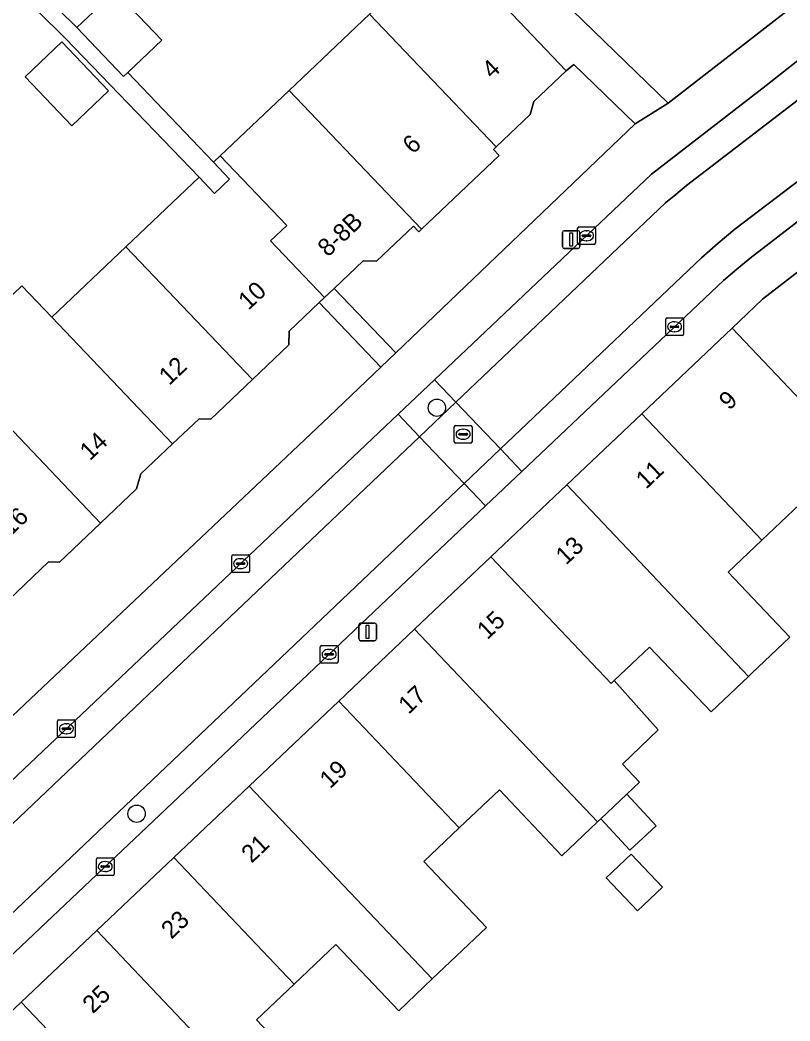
# Model space of a CAD drawing. Extents: x 160349 to 161355, y 381727 to 382854.
# Drawn here: x 161068.7 to 161112.2, y 382608.9 to 382665.5 of the extents above; entities that cross this region are included whole.
import ezdxf

# ---------------------------------------------------------------- set-up
doc = ezdxf.new("R2010")
doc.units = 0
for name, color, linetype in [('IMGEO_Boom', 7, 'Continuous'), ('IMGEO_Erf', 7, 'Continuous'), ('IMGEO_Kolk', 7, 'Continuous'), ('IMGEO_Lichtmast', 7, 'Continuous'), ('IMGEO_Pand', 7, 'Continuous'), ('IMGEO_Pand_nummerreeks', 7, 'Continuous'), ('IMGEO_Parkeervlak_open', 7, 'Continuous'), ('IMGEO_Rijbaan_lokaal_open', 7, 'Continuous'), ('IMGEO_Rioolput', 7, 'Continuous'), ('IMGEO_Voetpad_open', 7, 'Continuous')]:
    doc.layers.add(name, color=color, linetype=linetype)

msp = doc.modelspace()

# ---------------------------------------------------------------- linework, layer by layer
at = {"layer": 'IMGEO_Boom'}
for centre in [(161092.245, 382643.559), (161075.299, 382620.63)]:
    msp.add_circle(centre, 0.489, dxfattribs=at)
at = {"layer": 'IMGEO_Erf'}
for points in [[(161111.207, 382680.777), (161109.745, 382679.269), (161107.033, 382681.836), (161105.906, 382680.608), (161108.556, 382678.046), (161112.544, 382674.19), (161105.707, 382667.136), (161061.787, 382709.716), (161058.364, 382706.261), (161105.295, 382660.762), (161119.081, 382671.473)], [(161092.667, 382669.815), (161087.788, 382674.863), (161085.707, 382672.858), (161083.065, 382675.618), (161085.147, 382677.623), (161082.324, 382680.674), (161080.891, 382679.275), (161080.714, 382679.474), (161076.477, 382675.148), (161076.305, 382675.327), (161073.603, 382672.564), (161073.383, 382672.742), (161068.803, 382668.13), (161071.925, 382665.03), (161074.086, 382667.084), (161076.718, 382664.315), (161074.811, 382662.502), (161079.634, 382657.428), (161080.02, 382657.794), (161083.901, 382661.483), (161088.435, 382665.793), (161089.025, 382666.354)], [(161071.64, 382659.489), (161069.008, 382662.258), (161071.075, 382664.222), (161073.707, 382661.453)], [(161103.436, 382659.6), (161099.977, 382662.943), (161099.539, 382662.581), (161097.726, 382660.859), (161097.508, 382660.119), (161095.586, 382658.293), (161095.44, 382658.154), (161095.767, 382657.809), (161091.381, 382653.641), (161091.234, 382653.501), (161090.928, 382653.824), (161088.844, 382651.843), (161088.09, 382651.863), (161086.45, 382650.304), (161089.932, 382646.669)], [(161101.809, 382617.002), (161103.216, 382618.337), (161104.979, 382616.479), (161103.571, 382615.144)]]:
    msp.add_lwpolyline(points, close=True, dxfattribs=at)
for points in [[(161064.467, 382646.286), (161068.823, 382650.446), (161070.509, 382648.677), (161074.688, 382652.648), (161078.826, 382656.581), (161071.282, 382664.419), (161068.178, 382667.501)], [(161054.151, 382612.787), (161086.165, 382643.062), (161089.085, 382645.859), (161085.601, 382649.497), (161083.908, 382647.888), (161083.888, 382647.106), (161081.834, 382645.154), (161079.487, 382642.923), (161078.82, 382642.94), (161077.33, 382641.524), (161075.544, 382639.827), (161075.292, 382638.972), (161073.268, 382637.049), (161070.95, 382634.846), (161070.333, 382634.862), (161068.098, 382632.738)], [(161113.096, 382638.451), (161110.592, 382636.077), (161108.691, 382634.274), (161112.176, 382630.598), (161110.012, 382628.546), (161109.842, 382628.385), (161107.726, 382626.378), (161104.25, 382630.04), (161102.259, 382628.153), (161104.737, 382625.375), (161102.718, 382623.428), (161103.681, 382622.412), (161102.964, 382621.732), (161104.619, 382619.942), (161103.137, 382618.571), (161101.499, 382620.343), (161101.312, 382620.166), (161099.302, 382618.26), (161095.778, 382621.978), (161093.505, 382619.824), (161091.515, 382617.937), (161095.055, 382614.202), (161091.989, 382611.296), (161090.101, 382609.506), (161086.552, 382613.25), (161084.19, 382611.01), (161082.06, 382608.991), (161085.609, 382605.247)]]:
    msp.add_lwpolyline(points, dxfattribs=at)
at = {"layer": 'IMGEO_Kolk'}
for p, q in [((161100.267, 382653.775), (161101.119, 382653.775)), ((161100.192, 382652.849), (161100.192, 382653.701)), ((161100.451, 382653.269), (161100.451, 382653.281)), ((161100.889, 382653.232), (161100.491, 382653.232)), ((161100.494, 382653.318), (161100.892, 382653.318)), ((161100.68, 382653.555), (161100.705, 382653.555)), ((161100.935, 382653.281), (161100.935, 382653.269)), ((161101.193, 382653.701), (161101.193, 382652.849)), ((161101.119, 382652.775), (161100.267, 382652.775)), ((161100.703, 382652.995), (161100.678, 382652.995)), ((161105.161, 382647.708), (161105.161, 382648.56)), ((161105.236, 382648.634), (161106.088, 382648.634)), ((161105.42, 382648.128), (161105.42, 382648.14)), ((161105.858, 382648.091), (161105.46, 382648.091)), ((161105.463, 382648.177), (161105.861, 382648.177)), ((161105.649, 382648.414), (161105.674, 382648.414)), ((161105.904, 382648.14), (161105.904, 382648.128)), ((161106.162, 382648.56), (161106.162, 382647.708)), ((161106.088, 382647.634), (161105.236, 382647.634)), ((161105.672, 382647.854), (161105.647, 382647.854)), ((161080.669, 382634.33), (161080.669, 382635.182)), ((161080.744, 382635.256), (161081.596, 382635.256)), ((161081.67, 382635.182), (161081.67, 382634.33)), ((161080.928, 382634.75), (161080.928, 382634.762)), ((161081.366, 382634.713), (161080.968, 382634.713)), ((161080.971, 382634.799), (161081.369, 382634.799)), ((161081.157, 382635.036), (161081.182, 382635.036)), ((161081.412, 382634.762), (161081.412, 382634.75)), ((161081.596, 382634.256), (161080.744, 382634.256)), ((161081.18, 382634.476), (161081.155, 382634.476)), ((161085.667, 382629.209), (161085.667, 382630.061)), ((161085.742, 382630.135), (161086.594, 382630.135)), ((161086.668, 382630.061), (161086.668, 382629.209)), ((161085.926, 382629.629), (161085.926, 382629.641)), ((161086.364, 382629.592), (161085.966, 382629.592)), ((161085.969, 382629.678), (161086.367, 382629.678)), ((161086.155, 382629.915), (161086.18, 382629.915)), ((161086.41, 382629.641), (161086.41, 382629.629)), ((161086.594, 382629.135), (161085.742, 382629.135)), ((161086.178, 382629.355), (161086.153, 382629.355)), ((161070.837, 382625.003), (161070.837, 382625.855)), ((161070.912, 382625.929), (161071.764, 382625.929)), ((161071.139, 382625.472), (161071.537, 382625.472)), ((161071.325, 382625.709), (161071.35, 382625.709)), ((161071.838, 382625.855), (161071.838, 382625.003)), ((161071.764, 382624.929), (161070.912, 382624.929)), ((161071.096, 382625.423), (161071.096, 382625.435)), ((161071.534, 382625.386), (161071.136, 382625.386)), ((161071.348, 382625.149), (161071.323, 382625.149)), ((161071.58, 382625.435), (161071.58, 382625.423)), ((161073.099, 382618.146), (161073.951, 382618.146)), ((161073.024, 382617.22), (161073.024, 382618.072)), ((161073.283, 382617.64), (161073.283, 382617.652)), ((161073.721, 382617.603), (161073.323, 382617.603)), ((161073.326, 382617.689), (161073.724, 382617.689)), ((161073.512, 382617.926), (161073.537, 382617.926)), ((161073.767, 382617.652), (161073.767, 382617.64)), ((161074.025, 382618.072), (161074.025, 382617.22)), ((161073.951, 382617.146), (161073.099, 382617.146)), ((161073.535, 382617.366), (161073.51, 382617.366))]:
    msp.add_line(p, q, dxfattribs=at)
for points in [[(161100.267, 382653.775), (161101.119, 382653.775)], [(161100.192, 382652.849), (161100.192, 382653.701)], [(161101.193, 382653.701), (161101.193, 382652.849)], [(161101.119, 382652.775), (161100.267, 382652.775)], [(161105.161, 382647.708), (161105.161, 382648.56)], [(161105.236, 382648.634), (161106.088, 382648.634)], [(161106.162, 382648.56), (161106.162, 382647.708)], [(161106.088, 382647.634), (161105.236, 382647.634)], [(161080.669, 382634.33), (161080.669, 382635.182)], [(161080.744, 382635.256), (161081.596, 382635.256)], [(161081.67, 382635.182), (161081.67, 382634.33)], [(161081.596, 382634.256), (161080.744, 382634.256)], [(161085.667, 382629.209), (161085.667, 382630.061)], [(161085.742, 382630.135), (161086.594, 382630.135)], [(161086.668, 382630.061), (161086.668, 382629.209)], [(161086.594, 382629.135), (161085.742, 382629.135)], [(161070.837, 382625.003), (161070.837, 382625.855)], [(161070.912, 382625.929), (161071.764, 382625.929)], [(161071.838, 382625.855), (161071.838, 382625.003)], [(161071.764, 382624.929), (161070.912, 382624.929)], [(161073.099, 382618.146), (161073.951, 382618.146)], [(161073.024, 382617.22), (161073.024, 382618.072)], [(161074.025, 382618.072), (161074.025, 382617.22)], [(161073.951, 382617.146), (161073.099, 382617.146)]]:
    msp.add_lwpolyline(points, dxfattribs=at)
for centre, radius, start, end in [((161100.269, 382653.699), 0.0765, 91.552, 178.448), ((161100.269, 382653.699), 0.0765, 91.552, 178.448), ((161101.117, 382653.699), 0.0765, 1.552, 88.448), ((161101.117, 382653.699), 0.0765, 1.552, 88.448), ((161100.491, 382653.278), 0.0403, 85.8775, 175.7526), ((161100.488, 382653.268), 0.0366, 178.938, 274.7102), ((161100.892, 382653.275), 0.043, 264.8664, 352.4533), ((161100.896, 382653.28), 0.0386, 1.7309, 96.639), ((161100.269, 382652.851), 0.0765, 181.552, 268.448), ((161100.269, 382652.851), 0.0765, 181.552, 268.448), ((161101.117, 382652.851), 0.0765, 271.552, 358.448), ((161101.117, 382652.851), 0.0765, 271.552, 358.448), ((161105.238, 382648.558), 0.0765, 91.552, 178.448), ((161105.238, 382648.558), 0.0765, 91.552, 178.448), ((161105.46, 382648.137), 0.0403, 85.8775, 175.7526), ((161105.457, 382648.127), 0.0366, 178.938, 274.7102), ((161105.861, 382648.134), 0.043, 264.8664, 352.4533), ((161105.865, 382648.139), 0.0386, 1.7309, 96.639), ((161106.086, 382648.558), 0.0765, 1.552, 88.448), ((161106.086, 382648.558), 0.0765, 1.552, 88.448), ((161105.238, 382647.71), 0.0765, 181.552, 268.448), ((161105.238, 382647.71), 0.0765, 181.552, 268.448), ((161106.086, 382647.71), 0.0765, 271.552, 358.448), ((161106.086, 382647.71), 0.0765, 271.552, 358.448), ((161080.746, 382635.18), 0.0765, 91.552, 178.448), ((161080.746, 382635.18), 0.0765, 91.552, 178.448), ((161081.594, 382635.18), 0.0765, 1.552, 88.448), ((161081.594, 382635.18), 0.0765, 1.552, 88.448), ((161080.968, 382634.759), 0.0403, 85.8775, 175.7526), ((161080.965, 382634.749), 0.0366, 178.938, 274.7102), ((161081.369, 382634.756), 0.043, 264.8664, 352.4533), ((161081.373, 382634.761), 0.0386, 1.7309, 96.639), ((161080.746, 382634.332), 0.0765, 181.552, 268.448), ((161080.746, 382634.332), 0.0765, 181.552, 268.448), ((161081.594, 382634.332), 0.0765, 271.552, 358.448), ((161081.594, 382634.332), 0.0765, 271.552, 358.448), ((161085.744, 382630.059), 0.0765, 91.552, 178.448), ((161085.744, 382630.059), 0.0765, 91.552, 178.448), ((161086.592, 382630.059), 0.0765, 1.552, 88.448), ((161086.592, 382630.059), 0.0765, 1.552, 88.448), ((161085.966, 382629.638), 0.0403, 85.8775, 175.7526), ((161085.963, 382629.628), 0.0366, 178.938, 274.7102), ((161086.367, 382629.635), 0.043, 264.8664, 352.4533), ((161086.371, 382629.64), 0.0386, 1.7309, 96.639), ((161085.744, 382629.211), 0.0765, 181.552, 268.448), ((161085.744, 382629.211), 0.0765, 181.552, 268.448), ((161086.592, 382629.211), 0.0765, 271.552, 358.448), ((161086.592, 382629.211), 0.0765, 271.552, 358.448), ((161070.914, 382625.853), 0.0765, 91.552, 178.448), ((161070.914, 382625.853), 0.0765, 91.552, 178.448), ((161071.136, 382625.432), 0.0403, 85.8775, 175.7526), ((161071.541, 382625.434), 0.0386, 1.7309, 96.639), ((161071.762, 382625.853), 0.0765, 1.552, 88.448), ((161071.762, 382625.853), 0.0765, 1.552, 88.448), ((161070.914, 382625.005), 0.0765, 181.552, 268.448), ((161070.914, 382625.005), 0.0765, 181.552, 268.448), ((161071.133, 382625.422), 0.0366, 178.938, 274.7102), ((161071.537, 382625.429), 0.043, 264.8664, 352.4533), ((161071.762, 382625.005), 0.0765, 271.552, 358.448), ((161071.762, 382625.005), 0.0765, 271.552, 358.448), ((161073.101, 382618.07), 0.0765, 91.552, 178.448), ((161073.101, 382618.07), 0.0765, 91.552, 178.448), ((161073.949, 382618.07), 0.0765, 1.552, 88.448), ((161073.949, 382618.07), 0.0765, 1.552, 88.448), ((161073.323, 382617.649), 0.0403, 85.8775, 175.7526), ((161073.32, 382617.639), 0.0366, 178.938, 274.7102), ((161073.724, 382617.646), 0.043, 264.8664, 352.4533), ((161073.728, 382617.651), 0.0386, 1.7309, 96.639), ((161073.101, 382617.222), 0.0765, 181.552, 268.448), ((161073.101, 382617.222), 0.0765, 181.552, 268.448), ((161073.949, 382617.222), 0.0765, 271.552, 358.448), ((161073.949, 382617.222), 0.0765, 271.552, 358.448)]:
    msp.add_arc(centre, radius, start, end, dxfattribs=at)
for centre, major_axis, ratio, start_param, end_param in [((161100.679, 382653.275), (-0.387, 0.002), 0.722429, 4.712389, 7.853982), ((161100.704, 382653.275), (-0.39, 0.002), 0.717154, 1.570796, 4.712389), ((161105.648, 382648.134), (-0.387, 0.002), 0.722429, 4.712389, 7.853982), ((161105.673, 382648.134), (-0.39, 0.002), 0.717154, 1.570796, 4.712389), ((161081.156, 382634.756), (-0.387, 0.002), 0.722429, 4.712389, 7.853982), ((161081.181, 382634.756), (-0.39, 0.002), 0.717154, 1.570796, 4.712389), ((161086.154, 382629.635), (-0.387, 0.002), 0.722429, 4.712389, 7.853982), ((161086.179, 382629.635), (-0.39, 0.002), 0.717154, 1.570796, 4.712389), ((161071.324, 382625.429), (-0.387, 0.002), 0.722429, 4.712389, 7.853982), ((161071.349, 382625.429), (-0.39, 0.002), 0.717154, 1.570796, 4.712389), ((161073.511, 382617.646), (-0.387, 0.002), 0.722429, 4.712389, 7.853982), ((161073.536, 382617.646), (-0.39, 0.002), 0.717154, 1.570796, 4.712389)]:
    msp.add_ellipse(centre, major_axis=major_axis, ratio=ratio, start_param=start_param, end_param=end_param, dxfattribs=at)
at = {"layer": 'IMGEO_Lichtmast'}
for p, q in [((161099.332, 382652.662), (161099.332, 382653.462)), ((161099.332, 382653.462), (161099.332, 382652.662)), ((161099.432, 382653.562), (161100.222, 382653.562)), ((161100.222, 382653.562), (161099.432, 382653.562)), ((161100.322, 382653.462), (161100.322, 382652.662)), ((161100.322, 382652.662), (161100.322, 382653.462)), ((161100.222, 382652.562), (161099.432, 382652.562)), ((161099.432, 382652.562), (161100.222, 382652.562)), ((161087.843, 382630.501), (161087.843, 382631.301)), ((161087.843, 382631.301), (161087.843, 382630.501)), ((161087.943, 382631.401), (161088.733, 382631.401)), ((161088.733, 382631.401), (161087.943, 382631.401)), ((161088.833, 382631.301), (161088.833, 382630.501)), ((161088.833, 382630.501), (161088.833, 382631.301)), ((161088.733, 382630.401), (161087.943, 382630.401)), ((161087.943, 382630.401), (161088.733, 382630.401))]:
    msp.add_line(p, q, dxfattribs=at)
for points in [[(161099.752, 382653.437), (161099.902, 382653.437), (161099.902, 382652.687), (161099.752, 382652.687), (161099.752, 382653.437)], [(161088.263, 382631.276), (161088.413, 382631.276), (161088.413, 382630.526), (161088.263, 382630.526), (161088.263, 382631.276)]]:
    msp.add_lwpolyline(points, dxfattribs=at)
for centre, start, end in [((161099.432, 382653.462), 90, 180), ((161099.432, 382653.462), 90, 180), ((161100.222, 382653.462), 0, 90), ((161100.222, 382653.462), 360, 90), ((161099.432, 382652.662), 180, 270), ((161099.432, 382652.662), 180, 270), ((161100.222, 382652.662), 270, 0), ((161100.222, 382652.662), 270, 0), ((161087.943, 382631.301), 90, 180), ((161087.943, 382631.301), 90, 180), ((161088.733, 382631.301), 0, 90), ((161088.733, 382631.301), 360, 90), ((161087.943, 382630.501), 180, 270), ((161087.943, 382630.501), 180, 270), ((161088.733, 382630.501), 270, 0), ((161088.733, 382630.501), 270, 0)]:
    msp.add_arc(centre, 0.1, start, end, dxfattribs=at)
at = {"layer": 'IMGEO_Pand'}
for points in [[(161095.586, 382658.293), (161097.508, 382660.119), (161097.726, 382660.859), (161099.539, 382662.581), (161092.667, 382669.815), (161089.025, 382666.354), (161088.435, 382665.793)], [(161074.086, 382667.084), (161071.925, 382665.03), (161074.557, 382662.261), (161074.811, 382662.502), (161076.718, 382664.315)], [(161083.901, 382661.483), (161091.381, 382653.641), (161095.767, 382657.809), (161095.44, 382658.154), (161095.586, 382658.293), (161088.435, 382665.793)], [(161071.64, 382659.489), (161073.707, 382661.453), (161071.075, 382664.222), (161069.008, 382662.258)], [(161083.901, 382661.483), (161080.02, 382657.794), (161083.771, 382653.86), (161082.852, 382652.984), (161085.903, 382649.784), (161086.45, 382650.304), (161088.09, 382651.863), (161088.844, 382651.843), (161090.928, 382653.824), (161091.234, 382653.501), (161091.381, 382653.641)], [(161082.852, 382652.984), (161083.771, 382653.86), (161080.02, 382657.794), (161079.634, 382657.428), (161080.549, 382656.467), (161079.7, 382655.66), (161078.826, 382656.581), (161074.688, 382652.648), (161081.834, 382645.154), (161083.888, 382647.106), (161083.908, 382647.888), (161085.601, 382649.497), (161085.903, 382649.784)], [(161074.688, 382652.648), (161070.509, 382648.677), (161077.33, 382641.524), (161078.82, 382642.94), (161079.487, 382642.923), (161081.834, 382645.154)], [(161120.985, 382645.251), (161114.926, 382653.031), (161110.629, 382649.685), (161108.912, 382648.055), (161119.202, 382637.209), (161119.408, 382637.404), (161119.608, 382637.594), (161121.602, 382639.484), (161120.953, 382640.309), (161121.118, 382640.439), (161120.988, 382640.604), (161123.27, 382642.317)], [(161070.509, 382648.677), (161068.823, 382650.446), (161064.467, 382646.286), (161073.268, 382637.049), (161075.292, 382638.972), (161075.544, 382639.827), (161077.33, 382641.524)], [(161103.815, 382643.22), (161110.592, 382636.077), (161113.096, 382638.451), (161116.606, 382634.748), (161119.202, 382637.209), (161108.912, 382648.055)], [(161062.581, 382639.401), (161065.479, 382636.353), (161065.046, 382635.939), (161068.098, 382632.738), (161070.333, 382634.862), (161070.95, 382634.846), (161073.268, 382637.049), (161064.467, 382646.286), (161064.142, 382646.627), (161059.713, 382642.418), (161061.711, 382640.316)], [(161099.58, 382639.201), (161109.842, 382628.385), (161110.012, 382628.546), (161112.176, 382630.598), (161108.691, 382634.274), (161110.592, 382636.077), (161103.815, 382643.22)], [(161099.58, 382639.201), (161095.298, 382635.139), (161102.084, 382627.987), (161102.259, 382628.153), (161104.25, 382630.04), (161107.726, 382626.378), (161109.842, 382628.385)], [(161095.298, 382635.139), (161090.987, 382631.048), (161101.312, 382620.166), (161101.499, 382620.343), (161102.964, 382621.732), (161103.681, 382622.412), (161102.718, 382623.428), (161104.737, 382625.375), (161102.259, 382628.153), (161102.084, 382627.987)], [(161101.312, 382620.166), (161090.987, 382631.048), (161086.708, 382626.988), (161093.505, 382619.824), (161095.778, 382621.978), (161099.302, 382618.26)], [(161081.652, 382622.191), (161091.989, 382611.296), (161095.055, 382614.202), (161091.515, 382617.937), (161093.505, 382619.824), (161086.708, 382626.988)], [(161081.652, 382622.191), (161077.404, 382618.162), (161084.19, 382611.01), (161086.552, 382613.25), (161090.101, 382609.506), (161091.989, 382611.296)], [(161102.964, 382621.732), (161101.499, 382620.343), (161103.137, 382618.571), (161104.619, 382619.942)], [(161083.382, 382603.137), (161085.609, 382605.247), (161082.06, 382608.991), (161084.19, 382611.01), (161077.404, 382618.162), (161073.048, 382614.029)], [(161101.809, 382617.002), (161103.571, 382615.144), (161104.979, 382616.479), (161103.216, 382618.337)], [(161073.048, 382614.029), (161068.788, 382609.987), (161075.546, 382602.864), (161076.841, 382601.499), (161079.08, 382603.621), (161081.358, 382601.218), (161083.382, 382603.137)], [(161075.546, 382602.864), (161068.788, 382609.987), (161064.535, 382605.95), (161074.763, 382595.17), (161076.787, 382597.088), (161076.02, 382597.897), (161078.25, 382600.013), (161076.841, 382601.499)]]:
    msp.add_lwpolyline(points, close=True, dxfattribs=at)
at = {"layer": 'IMGEO_Parkeervlak_open'}
for points in [[(161113.866, 382664.162), (161110.826, 382661.766), (161104.365, 382656.761), (161092.119, 382645.144), (161093.324, 382643.878), (161105.154, 382655.131), (161105.735, 382655.605), (161106.342, 382656.115), (161113.456, 382661.572), (161117.421, 382664.636)], [(161121.355, 382663.069), (161116.128, 382659.018), (161109.061, 382653.65), (161108.127, 382652.855), (161107.179, 382652.019), (161095.838, 382641.234), (161097.05, 382639.96), (161108.422, 382650.751), (161109.17, 382651.382), (161109.935, 382652.017), (161117.317, 382657.723), (161120.251, 382660.053)], [(161046.844, 382599.665), (161091.273, 382641.927), (161090.066, 382643.197), (161046.303, 382601.682), (161046.877, 382601.025)]]:
    msp.add_lwpolyline(points, dxfattribs=at)
for points in [[(161093.324, 382643.878), (161092.119, 382645.144), (161090.066, 382643.197), (161091.273, 382641.927)], [(161095.838, 382641.234), (161093.787, 382639.284), (161094.997, 382638.011), (161097.05, 382639.96)], [(161094.997, 382638.011), (161093.787, 382639.284), (161040.575, 382588.681), (161041.696, 382587.484), (161080.171, 382623.942)]]:
    msp.add_lwpolyline(points, close=True, dxfattribs=at)
at = {"layer": 'IMGEO_Rijbaan_lokaal_open'}
msp.add_lwpolyline([(161121.151, 382667.576), (161117.421, 382664.636), (161113.456, 382661.572), (161106.342, 382656.115), (161105.735, 382655.605), (161105.154, 382655.131), (161093.324, 382643.878), (161095.838, 382641.234), (161107.179, 382652.019), (161108.127, 382652.855), (161109.061, 382653.65), (161116.128, 382659.018)], dxfattribs=at)
for points in [[(161095.838, 382641.234), (161093.324, 382643.878), (161091.273, 382641.927), (161093.787, 382639.284)], [(161091.273, 382641.927), (161046.844, 382599.665), (161039.337, 382592.541), (161038.069, 382591.357), (161040.575, 382588.681), (161093.787, 382639.284)]]:
    msp.add_lwpolyline(points, close=True, dxfattribs=at)
at = {"layer": 'IMGEO_Rioolput'}
for p, q in [((161093.228, 382641.638), (161093.228, 382642.49)), ((161093.303, 382642.564), (161094.155, 382642.564)), ((161094.229, 382642.49), (161094.229, 382641.638)), ((161093.487, 382642.058), (161093.487, 382642.07)), ((161093.925, 382642.021), (161093.527, 382642.021)), ((161093.53, 382642.107), (161093.928, 382642.107)), ((161093.716, 382642.344), (161093.741, 382642.344)), ((161093.971, 382642.07), (161093.971, 382642.058)), ((161094.155, 382641.564), (161093.303, 382641.564)), ((161093.739, 382641.784), (161093.714, 382641.784))]:
    msp.add_line(p, q, dxfattribs=at)
for points in [[(161093.228, 382641.638), (161093.228, 382642.49)], [(161093.303, 382642.564), (161094.155, 382642.564)], [(161094.229, 382642.49), (161094.229, 382641.638)], [(161094.155, 382641.564), (161093.303, 382641.564)]]:
    msp.add_lwpolyline(points, dxfattribs=at)
for centre, radius, start, end in [((161093.305, 382642.488), 0.0765, 91.552, 178.448), ((161093.305, 382642.488), 0.0765, 91.552, 178.448), ((161094.153, 382642.488), 0.0765, 1.552, 88.448), ((161094.153, 382642.488), 0.0765, 1.552, 88.448), ((161093.527, 382642.067), 0.0403, 85.8775, 175.7526), ((161093.524, 382642.057), 0.0366, 178.938, 274.7102), ((161093.928, 382642.064), 0.043, 264.8664, 352.4533), ((161093.932, 382642.069), 0.0386, 1.7309, 96.639), ((161093.305, 382641.64), 0.0765, 181.552, 268.448), ((161093.305, 382641.64), 0.0765, 181.552, 268.448), ((161094.153, 382641.64), 0.0765, 271.552, 358.448), ((161094.153, 382641.64), 0.0765, 271.552, 358.448)]:
    msp.add_arc(centre, radius, start, end, dxfattribs=at)
for centre, major_axis, ratio, start_param, end_param in [((161093.715, 382642.064), (-0.387, 0.002), 0.722429, 4.712389, 7.853982), ((161093.74, 382642.064), (-0.39, 0.002), 0.717154, 1.570796, 4.712389)]:
    msp.add_ellipse(centre, major_axis=major_axis, ratio=ratio, start_param=start_param, end_param=end_param, dxfattribs=at)
at = {"layer": 'IMGEO_Voetpad_open'}
for points in [[(161092.667, 382669.815), (161099.539, 382662.581), (161099.977, 382662.943), (161103.436, 382659.6), (161105.295, 382660.762), (161058.364, 382706.261)], [(161121.797, 382668.264), (161119.081, 382671.473), (161105.295, 382660.762), (161103.436, 382659.6), (161089.932, 382646.669), (161089.085, 382645.859), (161086.165, 382643.062), (161054.151, 382612.787), (161053.198, 382611.886), (161044.677, 382603.828), (161022.393, 382582.754), (161016.471, 382577.154), (161013.466, 382572.142), (161013.42, 382572.043), (161011.571, 382568.394), (161011.447, 382568.444), (161007.353, 382560.48), (161007.465, 382560.409), (161006.583, 382558.627), (161005.617, 382556.784), (161004.643, 382554.826), (161004.903, 382554.62), (161005.665, 382553.906)], [(161064.535, 382605.95), (161068.788, 382609.987), (161073.048, 382614.029), (161077.404, 382618.162), (161081.652, 382622.191), (161086.708, 382626.988), (161090.987, 382631.048), (161095.298, 382635.139), (161099.58, 382639.201), (161103.815, 382643.22), (161108.912, 382648.055), (161110.629, 382649.685), (161114.926, 382653.031), (161119.601, 382656.671), (161124.278, 382660.313), (161129.091, 382664.06), (161127.359, 382666.309)], [(161046.877, 382601.025), (161046.303, 382601.682), (161090.066, 382643.197), (161092.119, 382645.144), (161104.365, 382656.761), (161110.826, 382661.766), (161113.866, 382664.162)], [(161120.251, 382660.053), (161117.317, 382657.723), (161109.935, 382652.017), (161109.17, 382651.382), (161108.422, 382650.751), (161097.05, 382639.96), (161094.997, 382638.011), (161080.171, 382623.942), (161041.696, 382587.484), (161039.664, 382585.558), (161031.315, 382577.647), (161031.657, 382577.283), (161028.896, 382574.683), (161028.554, 382575.047), (161024.75, 382571.456)]]:
    msp.add_lwpolyline(points, dxfattribs=at)
for points in [[(161074.811, 382662.502), (161074.557, 382662.261), (161071.925, 382665.03), (161068.803, 382668.13), (161068.178, 382667.501), (161071.282, 382664.419), (161078.826, 382656.581), (161079.7, 382655.66), (161080.549, 382656.467), (161079.634, 382657.428)], [(161086.45, 382650.304), (161085.903, 382649.784), (161085.601, 382649.497), (161089.085, 382645.859), (161089.932, 382646.669)]]:
    msp.add_lwpolyline(points, close=True, dxfattribs=at)

# ---------------------------------------------------------------- texts
at = {"layer": 'IMGEO_Pand_nummerreeks'}
for s, rotation, p in [('4', 43.5204, (161095.367, 382662.095)), ('6', 43.5204, (161090.894, 382657.846)), ('8-8B', 43.5505, (161086.095, 382652.035)), ('10', 43.5219, (161081.616, 382649.035)), ('12', 43.5204, (161077.137, 382644.783)), ('9', 43.4951, (161108.749, 382643.38)), ('14', 43.5204, (161072.666, 382640.536)), ('11', 43.4951, (161104.057, 382638.929)), ('16', 43.5204, (161068.192, 382636.288)), ('13', 43.4932, (161099.534, 382634.636)), ('15', 43.4932, (161095.093, 382630.423)), ('17', 43.4951, (161090.652, 382626.21)), ('19', 43.4951, (161086.212, 382621.996)), ('21', 43.4951, (161081.787, 382617.799)), ('23', 43.4951, (161077.264, 382613.507)), ('25', 43.4932, (161072.823, 382609.294))]:
    msp.add_text(s, height=1, rotation=rotation, dxfattribs=at).set_placement(p)

doc.saveas('drawing.dxf')
